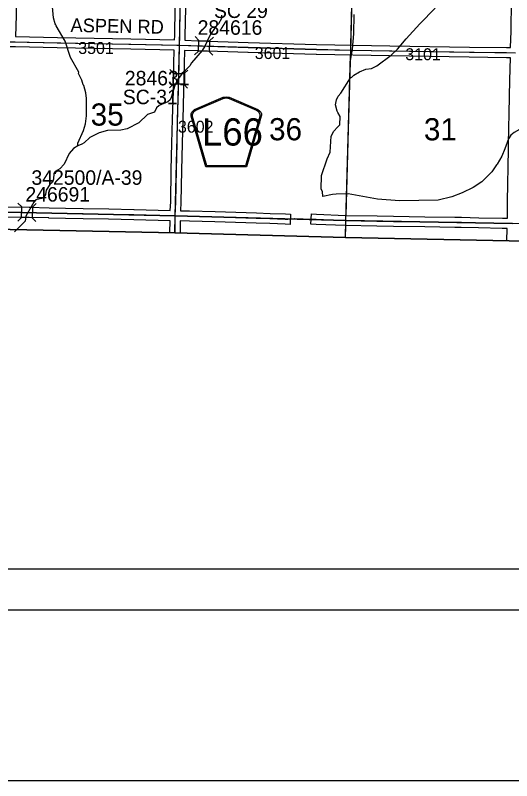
# Model space of a CAD drawing. Extents: x -132.8 to -73.3, y -60 to -26.
# Drawn here: x -106.152 to -103.24, y -60.011 to -55.522 of the extents above; entities that cross this region are included whole.
import ezdxf

# ---------------------------------------------------------------- set-up
doc = ezdxf.new("R2010")
doc.units = 0
for name, color, linetype in [('tdCoClipBndry', 7, 'Continuous'), ('tdCoCoBndry', 7, 'Continuous'), ('tdCoCoBndryPart', 7, 'Continuous'), ('tdCoFrame', 7, 'Continuous'), ('tdCoHydroRiver', 7, 'Continuous'), ('tdCoPlotFrame', 7, 'Continuous'), ('tdCoSecRdNmbr', 7, 'Continuous'), ('tdCoSecRdTxt', 7, 'Continuous'), ('tdCoSecRteBand', 7, 'Continuous'), ('tdCoSecRteCL', 7, 'Continuous'), ('tdCoSectLine', 7, 'Continuous'), ('tdCoSectLinePart', 7, 'Continuous'), ('tdCoSectNmbr', 7, 'Continuous'), ('tdCoShieldCoRte', 7, 'Continuous'), ('tdCoStrucSec', 7, 'Continuous'), ('tdCoStrucSecCoName', 7, 'Continuous'), ('tdCoStrucSecFHWANum', 7, 'Continuous'), ('tdCoSurfEarth', 7, 'Continuous'), ('tdCoSurfGravel', 7, 'Continuous'), ('tdCoSurfLNO', 7, 'Continuous'), ('tdCoTwpBndry', 7, 'Continuous'), ('tdCoTwpBndryShd', 7, 'Continuous')]:
    doc.layers.add(name, color=color, linetype=linetype)

msp = doc.modelspace()

# ---------------------------------------------------------------- linework, layer by layer
at = {"layer": 'tdCoClipBndry'}
msp.add_lwpolyline([(-85.7246, -34.3042), (-85.8518, -39.3105), (-85.8801, -41.2792), (-85.9018, -42.2789), (-85.908, -42.3117), (-85.95, -44.2727), (-85.9707, -45.2692), (-85.9836, -46.2708), (-86.0555, -49.2712), (-86.0681, -50.2676), (-86.1218, -52.1738), (-86.137, -53.174), (-86.1825, -55.1705), (-86.2204, -57.1749), (-86.2306, -57.2171), (-86.2512, -57.2452), (-86.2883, -57.2677), (-86.3227, -57.273), (-92.2767, -57.1319), (-95.2818, -57.0432), (-101.2395, -56.885), (-104.2146, -56.8258), (-105.2169, -56.7974), (-108.2085, -56.7373)], dxfattribs=at)
at = {"layer": 'tdCoCoBndry'}
for p, q in [((-106.2091, -56.6762), (-105.2141, -56.6974)), ((-105.2141, -56.6974), (-106.2091, -56.6762)), ((-105.2141, -56.6974), (-104.2123, -56.7258)), ((-104.2123, -56.7258), (-105.2141, -56.6974)), ((-104.2123, -56.7258), (-103.2356, -56.7433)), ((-103.2356, -56.7433), (-104.2123, -56.7258))]:
    msp.add_line(p, q, dxfattribs=at)
for points in [[(-108.2085, -56.7373), (-105.2169, -56.7974), (-104.2146, -56.8258), (-101.2395, -56.885), (-98.2384, -56.9647), (-98.2362, -56.8674), (-99.2456, -56.8371), (-100.2452, -56.8107), (-101.2368, -56.785), (-102.2388, -56.7627), (-103.2356, -56.7433), (-104.2123, -56.7258), (-105.2141, -56.6974), (-106.2091, -56.6762)], [(-86.3204, -57.173), (-87.3382, -57.146), (-88.3304, -57.1272), (-89.3189, -57.1023), (-90.323, -57.0783), (-91.3226, -57.0535), (-92.2743, -57.032), (-93.2761, -57.0041), (-94.2777, -56.9735), (-95.279, -56.9433), (-96.279, -56.9181), (-97.2777, -56.8905), (-97.7581, -56.8753), (-97.7712, -56.8754), (-98.2366, -56.8674), (-99.2459, -56.8371), (-100.2456, -56.8107), (-101.2372, -56.785), (-102.2392, -56.7627), (-103.2359, -56.7433), (-104.2127, -56.7258), (-105.2145, -56.6974), (-106.2094, -56.6762)], [(-90.3226, -57.0783), (-91.3222, -57.0535), (-92.2739, -57.032), (-93.2757, -57.0041), (-94.2773, -56.9735), (-95.2786, -56.9433), (-96.2786, -56.9181), (-97.2774, -56.8905), (-97.7578, -56.8753), (-97.7708, -56.8754), (-98.2362, -56.8674), (-99.2456, -56.8371), (-100.2452, -56.8107), (-101.2368, -56.785), (-102.2388, -56.7627), (-103.2356, -56.7433), (-104.2123, -56.7258), (-105.2141, -56.6974), (-106.2091, -56.6762)]]:
    msp.add_lwpolyline(points, dxfattribs=at)
at = {"layer": 'tdCoCoBndryPart'}
msp.add_lwpolyline([(-104.5383, -56.7166), (-104.4169, -56.72)], dxfattribs=at)
at = {"layer": 'tdCoFrame'}
for points in [[(-131.3199, -27.0113), (-77.8199, -27.0113), (-77.8199, -59.0113), (-131.3199, -59.0113)], [(-131.0799, -27.2513), (-78.0599, -27.2513), (-78.0599, -58.7713), (-131.0799, -58.7713)]]:
    msp.add_lwpolyline(points, close=True, dxfattribs=at)
at = {"layer": 'tdCoHydroRiver'}
for points in [[(-105.7842, -56.2874), (-105.7854, -56.2716), (-105.7521, -56.1983), (-105.7401, -56.1591), (-105.7342, -56.1119), (-105.7349, -56.0093), (-105.7389, -55.9761), (-105.7505, -55.9332), (-105.7536, -55.93), (-105.7624, -55.903), (-105.7804, -55.8631), (-105.7786, -55.8553), (-105.8271, -55.7689), (-105.8595, -55.6735), (-105.9126, -55.5838), (-105.9141, -55.5775), (-105.9187, -55.5727), (-105.9273, -55.5377), (-105.9337, -55.4729)], [(-104.3486, -56.5852), (-104.3494, -56.5552), (-104.357, -56.5409), (-104.3551, -56.462), (-104.3228, -56.3634), (-104.3045, -56.3244), (-104.2991, -56.2314), (-104.2842, -56.2018), (-104.2618, -56.1788), (-104.2476, -56.165), (-104.2465, -56.1161), (-104.2591, -56.0921), (-104.2641, -56.084), (-104.2742, -56.0474), (-104.2688, -56.0176), (-104.2577, -55.9967), (-104.2434, -55.979), (-104.1862, -55.8887), (-104.1782, -55.8842), (-104.1653, -55.8734), (-104.1333, -55.8536), (-104.0967, -55.8387), (-104.0618, -55.8332), (-104.0315, -55.8181), (-103.9465, -55.7553), (-103.911, -55.7214), (-103.8591, -55.661), (-103.7782, -55.5713), (-103.6894, -55.4802)], [(-104.9421, -55.5219), (-104.9425, -55.5408), (-104.9606, -55.5719), (-104.9801, -55.5935), (-105.0095, -55.637), (-105.0395, -55.7025), (-105.0559, -55.729), (-105.1192, -55.8016), (-105.1275, -55.8188), (-105.1792, -55.8712), (-105.2004, -55.9006), (-105.217, -55.9334), (-105.2376, -56.0039), (-105.2443, -56.0179), (-105.2572, -56.0302), (-105.3082, -56.0511), (-105.3243, -56.0649), (-105.3359, -56.0899), (-105.3757, -56.1047), (-105.4274, -56.1524), (-105.4961, -56.187), (-105.5326, -56.1956), (-105.6116, -56.1985), (-105.6592, -56.2115), (-105.7151, -56.2386), (-105.7474, -56.2694), (-105.7618, -56.2785), (-105.7842, -56.2874)], [(-104.1653, -55.5169), (-104.1678, -55.6304), (-104.1761, -55.7201), (-104.1871, -55.7862), (-104.1907, -55.8807), (-104.1862, -55.8887)], [(-102.9044, -55.9522), (-102.9108, -55.9552), (-102.932, -55.9847), (-102.9634, -56.0487), (-103.002, -56.0826), (-103.2258, -56.2085), (-103.2451, -56.2254), (-103.2582, -56.2472), (-103.28, -56.3051), (-103.2984, -56.3488), (-103.3247, -56.3956), (-103.3295, -56.3986), (-103.3572, -56.4406), (-103.4154, -56.4993), (-103.4666, -56.5328), (-103.5304, -56.5629), (-103.5909, -56.5868), (-103.6719, -56.6055), (-103.8977, -56.6099), (-104.0269, -56.6007), (-104.1998, -56.57), (-104.2701, -56.5707), (-104.2914, -56.5724), (-104.3486, -56.5852)], [(-104.2476, -56.165), (-104.2618, -56.1788)], [(-105.7842, -56.2874), (-105.8098, -56.3042), (-105.8357, -56.3319), (-105.8657, -56.3959), (-105.8915, -56.4221), (-105.9188, -56.4388), (-105.9253, -56.4497), (-105.9277, -56.4828), (-105.9344, -56.5), (-105.949, -56.5154), (-105.9703, -56.548), (-105.974, -56.5732), (-105.9888, -56.5949), (-106.0316, -56.6049), (-106.043, -56.6189), (-106.0907, -56.6998), (-106.0946, -56.7297), (-106.1573, -56.7923)]]:
    msp.add_lwpolyline(points, dxfattribs=at)
at = {"layer": 'tdCoPlotFrame'}
msp.add_lwpolyline([(-132.8199, -26.0113), (-76.8199, -26.0113), (-76.8199, -60.0113), (-132.8199, -60.0113)], close=True, dxfattribs=at)
at = {"layer": 'tdCoSecRteBand'}
for points in [[(-106.144, -55.3483), (-106.1475, -55.5226), (-106.1475, -55.5227), (-106.1475, -55.5227), (-106.1501, -55.6472), (-105.905, -55.6526), (-105.4735, -55.6607), (-105.4735, -55.6607), (-105.4734, -55.6607), (-105.2176, -55.6665)], [(-103.2464, -55.7115), (-103.2442, -55.615), (-103.2418, -55.4351)], [(-105.2176, -55.6665), (-105.217, -55.6432), (-105.2142, -55.4764)], [(-105.1543, -55.4774), (-105.157, -55.6443), (-105.157, -55.6444), (-105.157, -55.6446), (-105.1576, -55.6684), (-105.0815, -55.6708), (-105.0815, -55.6708), (-105.0815, -55.6708), (-104.7851, -55.6809), (-104.3846, -55.6925), (-103.9557, -55.7002), (-103.488, -55.7083), (-103.2705, -55.711), (-103.2704, -55.711), (-103.2703, -55.711), (-103.2464, -55.7115)], [(-106.2099, -56.6458), (-106.0695, -56.6478), (-106.0693, -56.6478), (-106.0691, -56.6478), (-105.9528, -56.651), (-105.8567, -56.6529), (-105.7532, -56.6549), (-105.7531, -56.6549), (-105.7531, -56.6549), (-105.6041, -56.6581), (-105.4557, -56.6613), (-105.4556, -56.6613), (-105.4555, -56.6613), (-105.2432, -56.6671), (-105.2432, -56.6668), (-105.2425, -56.6668), (-105.2401, -56.616), (-105.2369, -56.4307), (-105.2369, -56.4306), (-105.2369, -56.4305), (-105.2332, -56.2729), (-105.2332, -56.2729), (-105.2332, -56.2729), (-105.2298, -56.1304), (-105.2298, -56.1303), (-105.2298, -56.1302), (-105.2248, -55.9666), (-105.2211, -55.8051), (-105.2211, -55.8051), (-105.2211, -55.8051), (-105.2191, -55.7266), (-105.2191, -55.7265), (-105.4747, -55.7207), (-105.9062, -55.7126), (-105.9063, -55.7126), (-105.9063, -55.7126), (-106.1513, -55.7071), (-106.1513, -55.7073), (-106.1812, -55.7067)], [(-103.2689, -56.8446), (-103.2665, -56.7725), (-103.2953, -56.7719), (-103.4343, -56.7694), (-103.4346, -56.7694), (-103.4348, -56.7694), (-103.5359, -56.7659), (-103.5741, -56.7659), (-103.5743, -56.7659), (-103.5745, -56.7659), (-103.7501, -56.7635), (-103.9336, -56.761), (-103.9337, -56.761), (-103.9338, -56.761), (-104.0313, -56.759), (-104.2164, -56.7558), (-104.2168, -56.7558), (-104.2172, -56.7558), (-104.3877, -56.7482), (-104.3877, -56.7482), (-104.3877, -56.7482), (-104.3878, -56.7482), (-104.4177, -56.7468), (-104.415, -56.6869), (-104.385, -56.6883), (-104.385, -56.6883), (-104.215, -56.6959), (-104.0302, -56.6991), (-104.0301, -56.6991), (-104.0301, -56.6991), (-103.9327, -56.701), (-103.7493, -56.7035), (-103.7493, -56.7035), (-103.7493, -56.7035), (-103.5739, -56.7059), (-103.5354, -56.7059), (-103.5349, -56.7059), (-103.5344, -56.706), (-103.433, -56.7094), (-103.2942, -56.7119), (-103.2941, -56.7119), (-103.2941, -56.7119), (-103.2653, -56.7125), (-103.2648, -56.6438), (-103.2648, -56.6436), (-103.2648, -56.6435), (-103.262, -56.4821), (-103.262, -56.482), (-103.262, -56.482), (-103.2612, -56.4424), (-103.2585, -56.2767), (-103.2585, -56.2766), (-103.2585, -56.2765), (-103.2545, -56.0967), (-103.2503, -55.9019), (-103.2476, -55.7714), (-103.2714, -55.771), (-103.4888, -55.7683), (-103.4889, -55.7683), (-103.4889, -55.7683), (-103.9567, -55.7601), (-103.9568, -55.7601), (-103.9568, -55.7601), (-104.3859, -55.7525), (-104.386, -55.7525), (-104.3862, -55.7525), (-104.7869, -55.7409), (-104.787, -55.7409), (-104.7871, -55.7409), (-105.0835, -55.7308), (-105.1591, -55.7283), (-105.1612, -55.8066), (-105.1649, -55.968), (-105.1649, -55.9682), (-105.1649, -55.9683), (-105.1698, -56.1319), (-105.1732, -56.2744), (-105.1769, -56.4318), (-105.1801, -56.6174), (-105.1802, -56.6179), (-105.1802, -56.6183), (-105.1825, -56.6684), (-105.1291, -56.6697), (-104.9801, -56.6734), (-104.98, -56.6734), (-104.9799, -56.6734), (-104.738, -56.6813), (-104.7379, -56.6813), (-104.7379, -56.6813), (-104.6575, -56.6841), (-104.5669, -56.6872), (-104.5369, -56.6882), (-104.539, -56.7482), (-104.569, -56.7472), (-104.6595, -56.7441), (-104.74, -56.7413), (-104.9817, -56.7334), (-105.1306, -56.7297), (-105.1306, -56.7297), (-105.1306, -56.7297), (-105.1843, -56.7283), (-105.185, -56.7983)], [(-105.2449, -56.7968), (-105.2443, -56.7271), (-105.4571, -56.7213), (-105.6054, -56.7181), (-105.7543, -56.7149), (-105.8579, -56.7129), (-105.8579, -56.7129), (-105.8579, -56.7129), (-105.9541, -56.711), (-105.9542, -56.7109), (-105.9543, -56.7109), (-106.0705, -56.7077), (-106.2109, -56.7058)]]:
    msp.add_lwpolyline(points, dxfattribs=at)
at = {"layer": 'tdCoSecRteCL'}
for points in [[(-105.1883, -55.6974), (-105.187, -55.6438), (-105.1842, -55.4769), (-105.1815, -55.319), (-105.1786, -55.1595), (-105.1754, -54.9962), (-105.1719, -54.8308), (-105.1689, -54.6975)], [(-106.1807, -55.6767), (-106.1518, -55.6771), (-105.9057, -55.6826), (-105.4741, -55.6907), (-105.2043, -55.6969), (-105.1883, -55.6974)], [(-105.2139, -56.6976), (-105.2101, -56.6169), (-105.2069, -56.4312), (-105.2032, -56.2736), (-105.1998, -56.1311), (-105.1949, -55.9674), (-105.1912, -55.8058), (-105.1883, -55.6974)], [(-105.1883, -55.6974), (-105.0825, -55.7008), (-104.7861, -55.7109), (-104.3853, -55.7225), (-103.9562, -55.7302), (-103.4884, -55.7383), (-103.2709, -55.741), (-103.2171, -55.742)], [(-107.2074, -56.6566), (-107.1342, -56.658), (-106.9915, -56.6607), (-106.8415, -56.6634), (-106.75, -56.6637), (-106.6361, -56.6652), (-106.5039, -56.6689), (-106.3579, -56.6721), (-106.2104, -56.6758), (-106.0699, -56.6778), (-105.9535, -56.681), (-105.8573, -56.6829), (-105.7537, -56.6849), (-105.6048, -56.6881), (-105.4563, -56.6913), (-105.2391, -56.6972), (-105.2179, -56.6975), (-105.2139, -56.6976)], [(-105.215, -56.7974), (-105.2141, -56.7121), (-105.2139, -56.6976)], [(-105.2139, -56.6976), (-105.1298, -56.6997), (-104.9809, -56.7034), (-104.7389, -56.7113), (-104.6585, -56.7141), (-104.568, -56.7172)], [(-104.3864, -56.7182), (-104.3863, -56.7183), (-104.2159, -56.7258), (-104.0307, -56.729), (-103.9332, -56.731), (-103.7497, -56.7335), (-103.5741, -56.7359), (-103.5354, -56.7359), (-103.4338, -56.7394), (-103.2947, -56.7419), (-103.2355, -56.7432)]]:
    msp.add_lwpolyline(points, dxfattribs=at)
at = {"layer": 'tdCoSectLine'}
for points in [[(-105.1887, -55.6974), (-105.1693, -54.6975)], [(-104.1847, -55.7261), (-104.1586, -54.7283)], [(-106.181, -55.6767), (-105.1887, -55.6974)], [(-105.2145, -56.6974), (-105.1887, -55.6974)], [(-105.1887, -55.6974), (-104.1847, -55.7261)], [(-104.2127, -56.7258), (-104.1847, -55.7261)], [(-104.1847, -55.7261), (-103.2175, -55.742)], [(-106.2094, -56.6762), (-105.2145, -56.6974)], [(-105.2162, -56.7974), (-105.2145, -56.6974)], [(-105.2145, -56.6974), (-104.2127, -56.7258)], [(-104.2154, -56.8257), (-104.2127, -56.7258)], [(-104.2127, -56.7258), (-103.2359, -56.7433)]]:
    msp.add_lwpolyline(points, dxfattribs=at)
at = {"layer": 'tdCoSectLinePart'}
for points in [[(-104.1839, -55.6961), (-104.1594, -54.7583)], [(-104.2118, -56.6959), (-104.1855, -55.756)], [(-104.5383, -56.7166), (-104.4169, -56.72)], [(-104.2154, -56.8257), (-104.2135, -56.7559)]]:
    msp.add_lwpolyline(points, dxfattribs=at)
at = {"layer": 'tdCoShieldCoRte'}
for points in [[(-105.0344, -56.4105), (-105.1164, -56.1276), (-105.1203, -56.1144), (-105.121, -56.1085), (-105.121, -56.1007), (-105.1167, -56.0904), (-105.1095, -56.0819), (-105.0999, -56.0753), (-104.9326, -56.0029), (-104.9251, -56.0013), (-104.9147, -56.0004), (-104.9042, -56.0013), (-104.8967, -56.0029), (-104.7295, -56.0753), (-104.7199, -56.0819), (-104.7126, -56.0904), (-104.7084, -56.1007), (-104.7084, -56.1085), (-104.7091, -56.1144), (-104.713, -56.1276), (-104.7949, -56.4105)], [(-105.0286, -56.4041), (-105.1083, -56.1289), (-105.112, -56.1162), (-105.1127, -56.1106), (-105.1127, -56.1031), (-105.1087, -56.0932), (-105.1017, -56.085), (-105.0925, -56.0786), (-104.9319, -56.0092), (-104.9247, -56.0076), (-104.9147, -56.0067), (-104.9047, -56.0076), (-104.8974, -56.0092), (-104.7369, -56.0786), (-104.7277, -56.085), (-104.7207, -56.0932), (-104.7166, -56.1031), (-104.7166, -56.1106), (-104.7173, -56.1162), (-104.721, -56.1289), (-104.8008, -56.4041)]]:
    msp.add_lwpolyline(points, close=True, dxfattribs=at)
at = {"layer": 'tdCoStrucSec'}
for points in [[(-105.0962, -55.6469), (-105.0748, -55.6698), (-105.0123, -55.6719)], [(-104.9895, -55.6506), (-105.0123, -55.6719), (-105.0145, -55.7344)], [(-105.0998, -55.7537), (-105.077, -55.7323), (-105.0748, -55.6698)], [(-104.9936, -55.7568), (-105.0145, -55.7344), (-105.077, -55.7323)], [(-105.2457, -55.84), (-105.2241, -55.8626), (-105.1616, -55.8641)], [(-105.1394, -55.8429), (-105.1616, -55.8641), (-105.163, -55.9266)], [(-105.2482, -55.9468), (-105.2256, -55.9252), (-105.2241, -55.8626)], [(-105.1414, -55.9492), (-105.163, -55.9266), (-105.2256, -55.9252)], [(-106.1375, -56.7302), (-106.1151, -56.7084), (-106.1142, -56.6459)], [(-106.136, -56.6234), (-106.1142, -56.6459), (-106.0516, -56.6467)], [(-106.0292, -56.6249), (-106.0516, -56.6467), (-106.0525, -56.7093)], [(-106.0312, -56.7312), (-106.0525, -56.7093), (-106.1151, -56.7084)]]:
    msp.add_lwpolyline(points, dxfattribs=at)
at = {"layer": 'tdCoSurfEarth'}
msp.add_line((-104.6585, -56.7141), (-104.568, -56.7172), dxfattribs=at)
msp.add_lwpolyline([(-104.3864, -56.7182), (-104.3863, -56.7183), (-104.2159, -56.7258), (-104.0307, -56.729), (-103.9332, -56.731), (-103.7497, -56.7335), (-103.5741, -56.7359), (-103.5354, -56.7359), (-103.4338, -56.7394), (-103.2947, -56.7419), (-103.2355, -56.7432)], dxfattribs=at)
at = {"layer": 'tdCoSurfGravel'}
for points in [[(-105.2139, -56.6976), (-105.2101, -56.6169), (-105.2069, -56.4312), (-105.2032, -56.2736), (-105.1998, -56.1311), (-105.1949, -55.9674), (-105.1912, -55.8058), (-105.1883, -55.6974), (-105.187, -55.6438), (-105.1842, -55.4769), (-105.1815, -55.319), (-105.1786, -55.1595), (-105.1754, -54.9962), (-105.1719, -54.8308), (-105.1689, -54.6975)], [(-106.1807, -55.6767), (-106.1518, -55.6771), (-105.9057, -55.6826), (-105.4741, -55.6907), (-105.2043, -55.6969), (-105.1883, -55.6974)], [(-105.1883, -55.6974), (-105.0825, -55.7008), (-104.7861, -55.7109), (-104.3853, -55.7225), (-103.9562, -55.7302), (-103.4884, -55.7383), (-103.2709, -55.741), (-103.2171, -55.742)], [(-106.2104, -56.6758), (-106.0699, -56.6778), (-105.9535, -56.681), (-105.8573, -56.6829), (-105.7537, -56.6849), (-105.6048, -56.6881), (-105.4563, -56.6913), (-105.2391, -56.6972), (-105.2179, -56.6975), (-105.2139, -56.6976)], [(-105.215, -56.7974), (-105.2141, -56.7121), (-105.2139, -56.6976)], [(-105.2139, -56.6976), (-105.1298, -56.6997), (-104.9809, -56.7034), (-104.7389, -56.7113), (-104.6585, -56.7141)]]:
    msp.add_lwpolyline(points, dxfattribs=at)
at = {"layer": 'tdCoSurfLNO'}
for p, q in [((-104.568, -56.7172), (-104.5679, -56.7172)), ((-104.5679, -56.7172), (-104.5604, -56.7175)), ((-104.5604, -56.7175), (-104.5565, -56.7177)), ((-104.5565, -56.7177), (-104.5537, -56.7182)), ((-104.5537, -56.7182), (-104.5205, -56.715)), ((-104.5205, -56.715), (-104.514, -56.714)), ((-104.514, -56.714), (-104.4097, -56.7172)), ((-104.4097, -56.7172), (-104.3864, -56.7182))]:
    msp.add_line(p, q, dxfattribs=at)
at = {"layer": 'tdCoTwpBndry'}
for points in [[(-104.1839, -55.6961), (-104.1594, -54.7583)], [(-104.2127, -56.7258), (-104.1855, -55.7561)]]:
    msp.add_lwpolyline(points, dxfattribs=at)
at = {"layer": 'tdCoTwpBndryShd'}
for points in [[(-104.2127, -56.7258), (-104.1847, -55.7261), (-104.1586, -54.7283), (-104.1372, -53.7315), (-104.1108, -52.7294), (-104.0911, -51.7284), (-104.0667, -50.813), (-104.0404, -49.8162), (-104.0121, -48.8204), (-103.9799, -47.8226), (-103.9402, -46.8308), (-103.9148, -45.8339), (-103.898, -44.8474), (-103.8674, -43.8493), (-103.8376, -42.8493), (-103.8104, -41.8535), (-103.7839, -40.8545), (-103.7596, -39.8587), (-103.7331, -38.8774), (-103.7022, -37.8785)], [(-86.3204, -57.173), (-87.3382, -57.146), (-88.3304, -57.1272), (-89.3189, -57.1023), (-90.323, -57.0783), (-91.3226, -57.0535), (-92.2743, -57.032), (-93.2761, -57.0041), (-94.2777, -56.9735), (-95.279, -56.9433), (-96.279, -56.9181), (-97.2777, -56.8905), (-97.7581, -56.8753), (-97.7712, -56.8754), (-98.2366, -56.8674), (-99.2459, -56.8371), (-100.2456, -56.8107), (-101.2372, -56.785), (-102.2392, -56.7627), (-103.2359, -56.7433), (-104.2127, -56.7258), (-105.2145, -56.6974), (-106.2094, -56.6762)]]:
    msp.add_lwpolyline(points, dxfattribs=at)

# ---------------------------------------------------------------- texts
at = {"layer": 'tdCoSecRdNmbr'}
for s, rotation, p in [('3501', 359.9205, (-105.7827, -55.7488)), ('3601', 359.9214, (-104.7473, -55.7783)), ('3101', 359.9217, (-103.8643, -55.7853)), ('3602', 359.9209, (-105.1977, -56.2103))]:
    msp.add_text(s, height=0.07, rotation=rotation, dxfattribs=at).set_placement(p)
at = {"layer": 'tdCoSecRdTxt'}
msp.add_text('ASPEN RD', height=0.08, rotation=358.8111, dxfattribs=at).set_placement((-105.8283, -55.6193))
at = {"layer": 'tdCoSectNmbr'}
for s, rotation, p in [('35', 359.9205, (-105.7097, -56.1689)), ('36', 359.9213, (-104.6634, -56.255)), ('31', 359.9217, (-103.7553, -56.2553))]:
    msp.add_text(s, height=0.13, rotation=rotation, dxfattribs=at).set_placement(p)
at = {"layer": 'tdCoShieldCoRte'}
msp.add_text('L66', height=0.16, dxfattribs=at).set_placement((-105.0566, -56.2862))
at = {"layer": 'tdCoStrucSecCoName'}
for s, p in [('SC 29', (-104.9866, -55.5377)), ('SC-31', (-105.5211, -56.0434)), ('342500/A-39', (-106.0571, -56.5163))]:
    msp.add_text(s, height=0.085, dxfattribs=at).set_placement(p)
at = {"layer": 'tdCoStrucSecFHWANum'}
for s, p in [('284616', (-105.0822, -55.6362)), ('284631', (-105.5092, -55.9331)), ('246691', (-106.0924, -56.6148))]:
    msp.add_text(s, height=0.085, dxfattribs=at).set_placement(p)

doc.saveas('drawing.dxf')
